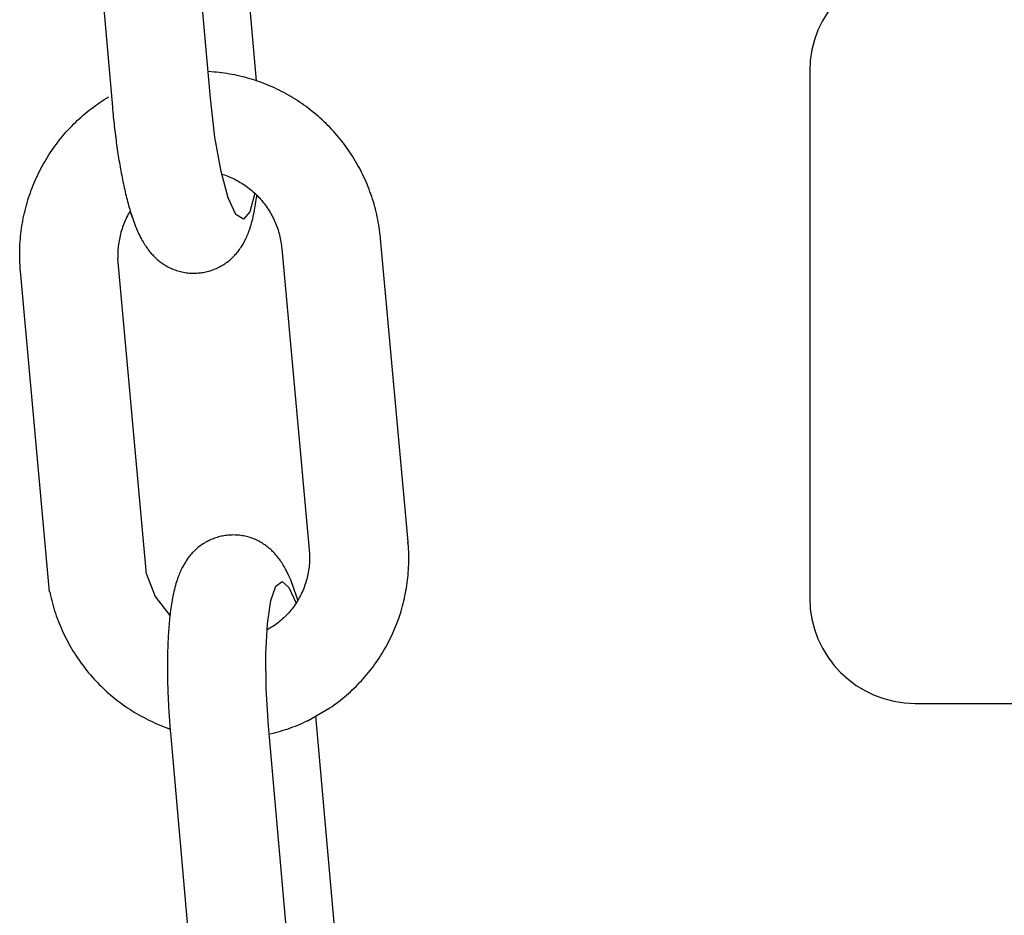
# Model space of a CAD drawing. Extents: x -169 to 2224, y 0 to 2796.
# Tile 285 of 530: x 1602.51 to 1603.68, y 978.34 to 979.4. Entities that reach past the tile are written whole.
import ezdxf

# ---------------------------------------------------------------- set-up
doc = ezdxf.new("R2010")
doc.units = 0
doc.header["$MEASUREMENT"] = 0
doc.layers.add('FILL-CAP', color=1, linetype='CONTINUOUS')
doc.layers.add('SPILL-BUCKET', color=1, linetype='CONTINUOUS')

msp = doc.modelspace()

# ---------------------------------------------------------------- linework, layer by layer
at = {"layer": 'FILL-CAP', "linetype": 'Continuous'}
for p, q in [((1603.44692, 979.33878), (1603.44692, 978.71378)), ((1603.57192, 978.58878), (1606.94692, 978.58878))]:
    msp.add_line(p, q, dxfattribs=at)
for centre, start, end in [((1603.57192, 979.33878), 90, 180), ((1603.57192, 978.71378), 180, 270)]:
    msp.add_arc(centre, 0.125, start, end, dxfattribs=at)
at = {"layer": 'SPILL-BUCKET', "color": 1, "linetype": 'Continuous'}
for p, q in [((1602.79081, 979.32746), (1602.76027, 979.67624)), ((1602.73641, 979.30685), (1602.70511, 979.6643)), ((1602.58864, 979.65601), (1602.62016, 979.29607)), ((1602.74064, 979.33775), (1602.73367, 979.33823)), ((1602.74372, 979.33747), (1602.74064, 979.33775)), ((1602.7468, 979.33714), (1602.74372, 979.33747)), ((1602.74987, 979.33677), (1602.7468, 979.33714)), ((1602.75294, 979.33636), (1602.74987, 979.33677)), ((1602.756, 979.3359), (1602.75294, 979.33636)), ((1602.75906, 979.33539), (1602.756, 979.3359)), ((1602.76211, 979.33484), (1602.75906, 979.33539)), ((1602.76515, 979.33425), (1602.76211, 979.33484)), ((1602.76818, 979.33361), (1602.76515, 979.33425)), ((1602.7712, 979.33293), (1602.76818, 979.33361)), ((1602.77422, 979.3322), (1602.7712, 979.33293)), ((1602.77722, 979.33144), (1602.77422, 979.3322)), ((1602.78021, 979.33062), (1602.77722, 979.33144)), ((1602.7832, 979.32977), (1602.78021, 979.33062)), ((1602.78617, 979.32887), (1602.7832, 979.32977)), ((1602.78912, 979.32792), (1602.78617, 979.32887)), ((1602.79207, 979.32694), (1602.78912, 979.32792)), ((1602.795, 979.32591), (1602.79207, 979.32694)), ((1602.79791, 979.32484), (1602.795, 979.32591)), ((1602.80081, 979.32373), (1602.79791, 979.32484)), ((1602.80369, 979.32257), (1602.80081, 979.32373)), ((1602.80656, 979.32138), (1602.80369, 979.32257)), ((1602.80941, 979.32014), (1602.80656, 979.32138)), ((1602.81225, 979.31886), (1602.80941, 979.32014)), ((1602.81506, 979.31754), (1602.81225, 979.31886)), ((1602.81786, 979.31617), (1602.81506, 979.31754)), ((1602.82063, 979.31477), (1602.81786, 979.31617)), ((1602.82339, 979.31333), (1602.82063, 979.31477)), ((1602.82613, 979.31185), (1602.82339, 979.31333)), ((1602.82884, 979.31033), (1602.82613, 979.31185)), ((1602.83154, 979.30877), (1602.82884, 979.31033)), ((1602.59758, 979.29614), (1602.60008, 979.29798)), ((1602.60008, 979.29798), (1602.60261, 979.29979)), ((1602.60261, 979.29979), (1602.60517, 979.30156)), ((1602.60517, 979.30156), (1602.60775, 979.30329)), ((1602.60775, 979.30329), (1602.61035, 979.30498)), ((1602.61035, 979.30498), (1602.61298, 979.30664)), ((1602.61298, 979.30664), (1602.61563, 979.30826)), ((1602.74174, 979.26065), (1602.73641, 979.30685)), ((1602.83421, 979.30717), (1602.83154, 979.30877)), ((1602.83686, 979.30553), (1602.83421, 979.30717)), ((1602.83948, 979.30385), (1602.83686, 979.30553)), ((1602.84208, 979.30214), (1602.83948, 979.30385)), ((1602.84466, 979.30039), (1602.84208, 979.30214)), ((1602.84721, 979.29859), (1602.84466, 979.30039)), ((1602.84974, 979.29677), (1602.84721, 979.29859)), ((1602.58312, 979.28432), (1602.58546, 979.28638)), ((1602.58546, 979.28638), (1602.58783, 979.2884)), ((1602.58783, 979.2884), (1602.59022, 979.29039)), ((1602.59022, 979.29039), (1602.59265, 979.29234)), ((1602.59265, 979.29234), (1602.5951, 979.29426)), ((1602.5951, 979.29426), (1602.59758, 979.29614)), ((1602.62016, 979.29607), (1602.62029, 979.29459)), ((1602.62029, 979.29459), (1602.62042, 979.2931)), ((1602.62042, 979.2931), (1602.62068, 979.29029)), ((1602.62068, 979.29029), (1602.62095, 979.28747)), ((1602.62095, 979.28747), (1602.62123, 979.28467)), ((1602.85224, 979.29491), (1602.84974, 979.29677)), ((1602.85471, 979.29301), (1602.85224, 979.29491)), ((1602.85716, 979.29107), (1602.85471, 979.29301)), ((1602.85958, 979.2891), (1602.85716, 979.29107)), ((1602.86197, 979.2871), (1602.85958, 979.2891)), ((1602.86433, 979.28506), (1602.86197, 979.2871)), ((1602.57187, 979.27355), (1602.57406, 979.27577)), ((1602.57406, 979.27577), (1602.57628, 979.27796)), ((1602.57628, 979.27796), (1602.57853, 979.28011)), ((1602.57853, 979.28011), (1602.58081, 979.28223)), ((1602.58081, 979.28223), (1602.58312, 979.28432)), ((1602.62123, 979.28467), (1602.62151, 979.28186)), ((1602.62151, 979.28186), (1602.62181, 979.27907)), ((1602.62181, 979.27907), (1602.6221, 979.27628)), ((1602.6221, 979.27628), (1602.62241, 979.2735)), ((1602.86667, 979.28299), (1602.86433, 979.28506)), ((1602.86897, 979.28088), (1602.86667, 979.28299)), ((1602.87124, 979.27874), (1602.86897, 979.28088)), ((1602.87349, 979.27657), (1602.87124, 979.27874)), ((1602.8757, 979.27437), (1602.87349, 979.27657)), ((1602.87788, 979.27213), (1602.8757, 979.27437)), ((1602.56142, 979.26198), (1602.56345, 979.26435)), ((1602.56345, 979.26435), (1602.56551, 979.2667)), ((1602.56551, 979.2667), (1602.5676, 979.26901)), ((1602.5676, 979.26901), (1602.56972, 979.27129)), ((1602.56972, 979.27129), (1602.57187, 979.27355)), ((1602.62241, 979.2735), (1602.62273, 979.27072)), ((1602.62273, 979.27072), (1602.62305, 979.26796)), ((1602.62305, 979.26796), (1602.62338, 979.2652)), ((1602.62338, 979.2652), (1602.62372, 979.26245)), ((1602.88003, 979.26987), (1602.87788, 979.27213)), ((1602.88214, 979.26757), (1602.88003, 979.26987)), ((1602.88423, 979.26524), (1602.88214, 979.26757)), ((1602.88628, 979.26288), (1602.88423, 979.26524)), ((1602.88829, 979.26049), (1602.88628, 979.26288)), ((1602.55182, 979.24968), (1602.55367, 979.2522)), ((1602.55367, 979.2522), (1602.55556, 979.25469)), ((1602.55556, 979.25469), (1602.55748, 979.25715)), ((1602.55748, 979.25715), (1602.55943, 979.25958)), ((1602.55943, 979.25958), (1602.56142, 979.26198)), ((1602.62372, 979.26245), (1602.62407, 979.25972)), ((1602.62407, 979.25972), (1602.62442, 979.25699)), ((1602.62442, 979.25699), (1602.62479, 979.25427)), ((1602.62479, 979.25427), (1602.62516, 979.25157)), ((1602.62516, 979.25157), (1602.62553, 979.24888)), ((1602.74901, 979.21989), (1602.74174, 979.26065)), ((1602.89027, 979.25808), (1602.88829, 979.26049)), ((1602.89222, 979.25563), (1602.89027, 979.25808)), ((1602.89413, 979.25316), (1602.89222, 979.25563)), ((1602.89601, 979.25066), (1602.89413, 979.25316)), ((1602.54312, 979.23672), (1602.54478, 979.23937)), ((1602.54478, 979.23937), (1602.54649, 979.24199)), ((1602.54649, 979.24199), (1602.54823, 979.24458)), ((1602.54823, 979.24458), (1602.55001, 979.24714)), ((1602.55001, 979.24714), (1602.55182, 979.24968)), ((1602.62553, 979.24888), (1602.62592, 979.24619)), ((1602.62592, 979.24619), (1602.62631, 979.24353)), ((1602.62631, 979.24353), (1602.62671, 979.24087)), ((1602.62671, 979.24087), (1602.62712, 979.23823)), ((1602.89785, 979.24814), (1602.89601, 979.25066)), ((1602.89966, 979.24558), (1602.89785, 979.24814)), ((1602.90142, 979.243), (1602.89966, 979.24558)), ((1602.90316, 979.2404), (1602.90142, 979.243)), ((1602.90485, 979.23778), (1602.90316, 979.2404)), ((1602.53683, 979.22592), (1602.53835, 979.22866)), ((1602.53835, 979.22866), (1602.5399, 979.23137)), ((1602.5399, 979.23137), (1602.54149, 979.23406)), ((1602.54149, 979.23406), (1602.54312, 979.23672)), ((1602.62712, 979.23823), (1602.62753, 979.2356)), ((1602.62753, 979.2356), (1602.62795, 979.23299)), ((1602.62795, 979.23299), (1602.62839, 979.23039)), ((1602.62839, 979.23039), (1602.62882, 979.22781)), ((1602.62882, 979.22781), (1602.62927, 979.22524)), ((1602.90651, 979.23512), (1602.90485, 979.23778)), ((1602.90813, 979.23245), (1602.90651, 979.23512)), ((1602.90971, 979.22975), (1602.90813, 979.23245)), ((1602.91125, 979.22703), (1602.90971, 979.22975)), ((1602.53117, 979.21478), (1602.53253, 979.21759)), ((1602.53253, 979.21759), (1602.53392, 979.22039)), ((1602.53392, 979.22039), (1602.53536, 979.22317)), ((1602.53536, 979.22317), (1602.53683, 979.22592)), ((1602.62927, 979.22524), (1602.62972, 979.22269)), ((1602.62972, 979.22269), (1602.63018, 979.22015)), ((1602.63018, 979.22015), (1602.63065, 979.21763)), ((1602.63065, 979.21763), (1602.63113, 979.21513)), ((1602.75758, 979.1883), (1602.74901, 979.21989)), ((1602.7499, 979.21664), (1602.7529, 979.21563)), ((1602.91275, 979.22428), (1602.91125, 979.22703)), ((1602.91421, 979.22152), (1602.91275, 979.22428)), ((1602.91564, 979.21874), (1602.91421, 979.22152)), ((1602.91702, 979.21593), (1602.91564, 979.21874)), ((1602.91836, 979.21311), (1602.91702, 979.21593)), ((1602.52616, 979.20332), (1602.52735, 979.20621)), ((1602.52735, 979.20621), (1602.52859, 979.20909)), ((1602.52859, 979.20909), (1602.52986, 979.21194)), ((1602.52986, 979.21194), (1602.53117, 979.21478)), ((1602.63113, 979.21513), (1602.63161, 979.21264)), ((1602.63161, 979.21264), (1602.63211, 979.21017)), ((1602.63211, 979.21017), (1602.63261, 979.20772)), ((1602.63261, 979.20772), (1602.63312, 979.20527)), ((1602.63312, 979.20527), (1602.63363, 979.20286)), ((1602.7529, 979.21563), (1602.75487, 979.21494)), ((1602.75487, 979.21494), (1602.75682, 979.2142)), ((1602.75682, 979.2142), (1602.75876, 979.21342)), ((1602.75876, 979.21342), (1602.76068, 979.2126)), ((1602.76068, 979.2126), (1602.76258, 979.21174)), ((1602.76258, 979.21174), (1602.76447, 979.21084)), ((1602.76447, 979.21084), (1602.76634, 979.2099)), ((1602.76634, 979.2099), (1602.76819, 979.20893)), ((1602.76819, 979.20893), (1602.77001, 979.20791)), ((1602.77001, 979.20791), (1602.77182, 979.20685)), ((1602.77182, 979.20685), (1602.77361, 979.20575)), ((1602.77361, 979.20575), (1602.77537, 979.20462)), ((1602.77537, 979.20462), (1602.77711, 979.20345)), ((1602.91967, 979.21027), (1602.91836, 979.21311)), ((1602.92093, 979.20741), (1602.91967, 979.21027)), ((1602.92215, 979.20453), (1602.92093, 979.20741)), ((1602.92333, 979.20163), (1602.92215, 979.20453)), ((1602.52181, 979.1916), (1602.52283, 979.19455)), ((1602.52283, 979.19455), (1602.5239, 979.19749)), ((1602.5239, 979.19749), (1602.52501, 979.20041)), ((1602.52501, 979.20041), (1602.52616, 979.20332)), ((1602.63363, 979.20286), (1602.63416, 979.20045)), ((1602.63416, 979.20045), (1602.6347, 979.19806)), ((1602.6347, 979.19806), (1602.63524, 979.19568)), ((1602.63524, 979.19568), (1602.6358, 979.19333)), ((1602.6358, 979.19333), (1602.63636, 979.19098)), ((1602.77711, 979.20345), (1602.77883, 979.20225)), ((1602.77883, 979.20225), (1602.78052, 979.20101)), ((1602.78052, 979.20101), (1602.78218, 979.19973)), ((1602.78218, 979.19973), (1602.78382, 979.19842)), ((1602.78891, 979.19389), (1602.78308, 979.17169)), ((1602.78382, 979.19842), (1602.78543, 979.19707)), ((1602.78543, 979.19707), (1602.78702, 979.19569)), ((1602.78702, 979.19569), (1602.78858, 979.19428)), ((1602.78858, 979.19428), (1602.7901, 979.19283)), ((1602.7901, 979.19283), (1602.7916, 979.19136)), ((1602.92447, 979.19872), (1602.92333, 979.20163)), ((1602.92557, 979.19579), (1602.92447, 979.19872)), ((1602.92662, 979.19285), (1602.92557, 979.19579)), ((1602.92763, 979.18989), (1602.92662, 979.19285)), ((1602.51813, 979.17964), (1602.51898, 979.18265)), ((1602.51898, 979.18265), (1602.51988, 979.18565)), ((1602.51988, 979.18565), (1602.52082, 979.18863)), ((1602.52082, 979.18863), (1602.52181, 979.1916)), ((1602.63636, 979.19098), (1602.63694, 979.18866)), ((1602.63694, 979.18866), (1602.63753, 979.18634)), ((1602.63753, 979.18634), (1602.63813, 979.18405)), ((1602.63813, 979.18405), (1602.63874, 979.18175)), ((1602.63874, 979.18175), (1602.63936, 979.17948)), ((1602.63874, 979.18175), (1602.63936, 979.17948)), ((1602.76666, 979.16876), (1602.75758, 979.1883)), ((1602.78953, 979.17869), (1602.78994, 979.18117)), ((1602.78994, 979.18117), (1602.7903, 979.18359)), ((1602.7903, 979.18359), (1602.79066, 979.18604)), ((1602.79066, 979.18604), (1602.79098, 979.18845)), ((1602.79098, 979.18845), (1602.7913, 979.19089)), ((1602.7913, 979.19089), (1602.79138, 979.19157)), ((1602.7916, 979.19136), (1602.79307, 979.18985)), ((1602.79307, 979.18985), (1602.7945, 979.18831)), ((1602.7945, 979.18831), (1602.79591, 979.18675)), ((1602.79591, 979.18675), (1602.79728, 979.18515)), ((1602.79728, 979.18515), (1602.79862, 979.18352)), ((1602.79862, 979.18352), (1602.79992, 979.18187)), ((1602.79992, 979.18187), (1602.8012, 979.18019)), ((1602.9286, 979.18692), (1602.92763, 979.18989)), ((1602.92953, 979.18393), (1602.9286, 979.18692)), ((1602.93042, 979.18094), (1602.92953, 979.18393)), ((1602.93126, 979.17793), (1602.93042, 979.18094)), ((1602.51514, 979.1675), (1602.51582, 979.17055)), ((1602.51582, 979.17055), (1602.51655, 979.17359)), ((1602.51655, 979.17359), (1602.51732, 979.17663)), ((1602.51732, 979.17663), (1602.51813, 979.17964)), ((1602.64001, 979.17084), (1602.63899, 979.169)), ((1602.63936, 979.17948), (1602.64001, 979.1772)), ((1602.63936, 979.17948), (1602.64001, 979.1772)), ((1602.64001, 979.1772), (1602.64066, 979.17496)), ((1602.64001, 979.1772), (1602.64066, 979.17496)), ((1602.64107, 979.17266), (1602.64001, 979.17084)), ((1602.64066, 979.17496), (1602.64134, 979.17269)), ((1602.64066, 979.17496), (1602.64134, 979.17269)), ((1602.64124, 979.17293), (1602.64107, 979.17266)), ((1602.64347, 979.16596), (1602.64134, 979.17269)), ((1602.64134, 979.17269), (1602.64202, 979.17046)), ((1602.64202, 979.17046), (1602.64274, 979.16819)), ((1602.78308, 979.17169), (1602.77543, 979.16305)), ((1602.78763, 979.16867), (1602.78816, 979.17122)), ((1602.78816, 979.17122), (1602.78865, 979.17371)), ((1602.78865, 979.17371), (1602.78911, 979.17624)), ((1602.78911, 979.17624), (1602.78953, 979.17869)), ((1602.8012, 979.18019), (1602.80243, 979.17849)), ((1602.80243, 979.17849), (1602.80363, 979.17676)), ((1602.80363, 979.17676), (1602.8048, 979.175)), ((1602.8048, 979.175), (1602.80593, 979.17322)), ((1602.80593, 979.17322), (1602.80702, 979.17142)), ((1602.80702, 979.17142), (1602.80808, 979.1696)), ((1602.80808, 979.1696), (1602.8091, 979.16775)), ((1602.93206, 979.17491), (1602.93126, 979.17793)), ((1602.93281, 979.17187), (1602.93206, 979.17491)), ((1602.93352, 979.16883), (1602.93281, 979.17187)), ((1602.51285, 979.15521), (1602.51336, 979.15829)), ((1602.51336, 979.15829), (1602.51391, 979.16137)), ((1602.51391, 979.16137), (1602.5145, 979.16444)), ((1602.5145, 979.16444), (1602.51514, 979.1675)), ((1602.63365, 979.15755), (1602.6329, 979.15558)), ((1602.63444, 979.15951), (1602.63365, 979.15755)), ((1602.63527, 979.16144), (1602.63444, 979.15951)), ((1602.63614, 979.16336), (1602.63527, 979.16144)), ((1602.63705, 979.16526), (1602.63614, 979.16336)), ((1602.638, 979.16714), (1602.63705, 979.16526)), ((1602.63899, 979.169), (1602.638, 979.16714)), ((1602.64274, 979.16819), (1602.64347, 979.16596)), ((1602.64347, 979.16596), (1602.64424, 979.16369)), ((1602.64347, 979.16596), (1602.64424, 979.16369)), ((1602.64424, 979.16369), (1602.64503, 979.16145)), ((1602.64503, 979.16145), (1602.64586, 979.15916)), ((1602.64586, 979.15916), (1602.64671, 979.15689)), ((1602.77543, 979.16305), (1602.76666, 979.16876)), ((1602.7846, 979.15663), (1602.78525, 979.15891)), ((1602.78525, 979.15891), (1602.78586, 979.1612)), ((1602.78586, 979.1612), (1602.78648, 979.16366)), ((1602.78648, 979.16366), (1602.78707, 979.16614)), ((1602.78707, 979.16614), (1602.78763, 979.16867)), ((1602.8091, 979.16775), (1602.81008, 979.16589)), ((1602.81008, 979.16589), (1602.81102, 979.164)), ((1602.81102, 979.164), (1602.81193, 979.1621)), ((1602.81193, 979.1621), (1602.81279, 979.16018)), ((1602.81279, 979.16018), (1602.81361, 979.15824)), ((1602.81361, 979.15824), (1602.8144, 979.15629)), ((1602.93419, 979.16578), (1602.93352, 979.16883)), ((1602.93482, 979.16272), (1602.93419, 979.16578)), ((1602.9354, 979.15965), (1602.93482, 979.16272)), ((1602.93593, 979.15657), (1602.9354, 979.15965)), ((1602.51127, 979.14281), (1602.5116, 979.14592)), ((1602.5116, 979.14592), (1602.51197, 979.14902)), ((1602.51197, 979.14902), (1602.51239, 979.15212)), ((1602.51239, 979.15212), (1602.51285, 979.15521)), ((1602.63031, 979.14757), (1602.62976, 979.14553)), ((1602.63089, 979.14959), (1602.63031, 979.14757)), ((1602.63152, 979.1516), (1602.63089, 979.14959)), ((1602.63219, 979.1536), (1602.63152, 979.1516)), ((1602.6329, 979.15558), (1602.63219, 979.1536)), ((1602.64671, 979.15689), (1602.64762, 979.15456)), ((1602.64762, 979.15456), (1602.64856, 979.15225)), ((1602.64856, 979.15225), (1602.64957, 979.14987)), ((1602.64957, 979.14987), (1602.65062, 979.14752)), ((1602.65062, 979.14752), (1602.65159, 979.14543)), ((1602.78069, 979.14535), (1602.78136, 979.14706)), ((1602.78136, 979.14706), (1602.78201, 979.14877)), ((1602.78201, 979.14877), (1602.78267, 979.15063)), ((1602.78267, 979.15063), (1602.78331, 979.1525)), ((1602.78331, 979.1525), (1602.78397, 979.15456)), ((1602.78397, 979.15456), (1602.7846, 979.15663)), ((1602.8144, 979.15629), (1602.81514, 979.15431)), ((1602.81514, 979.15431), (1602.81585, 979.15233)), ((1602.81585, 979.15233), (1602.81651, 979.15033)), ((1602.81651, 979.15033), (1602.81713, 979.14832)), ((1602.81713, 979.14832), (1602.81771, 979.14629)), ((1602.81771, 979.14629), (1602.81825, 979.14426)), ((1602.93643, 979.15349), (1602.93593, 979.15657)), ((1602.93687, 979.1504), (1602.93643, 979.15349)), ((1602.93728, 979.14731), (1602.93687, 979.1504)), ((1602.93764, 979.14421), (1602.93728, 979.14731)), ((1602.51055, 979.13346), (1602.51074, 979.13658)), ((1602.51074, 979.13658), (1602.51098, 979.13969)), ((1602.51098, 979.13969), (1602.51127, 979.14281)), ((1602.62767, 979.13521), (1602.62738, 979.13312)), ((1602.628, 979.13729), (1602.62767, 979.13521)), ((1602.62838, 979.13936), (1602.628, 979.13729)), ((1602.6288, 979.14143), (1602.62838, 979.13936)), ((1602.62926, 979.14348), (1602.6288, 979.14143)), ((1602.62976, 979.14553), (1602.62926, 979.14348)), ((1602.65159, 979.14543), (1602.6526, 979.14337)), ((1602.6526, 979.14337), (1602.65355, 979.1415)), ((1602.65355, 979.1415), (1602.65453, 979.13964)), ((1602.65453, 979.13964), (1602.65545, 979.13796)), ((1602.65545, 979.13796), (1602.65642, 979.13629)), ((1602.65642, 979.13629), (1602.65733, 979.13476)), ((1602.65733, 979.13476), (1602.65828, 979.13324)), ((1602.77502, 979.13371), (1602.77578, 979.13505)), ((1602.77578, 979.13505), (1602.77652, 979.1364)), ((1602.77652, 979.1364), (1602.77725, 979.13781)), ((1602.77725, 979.13781), (1602.77796, 979.13922)), ((1602.77796, 979.13922), (1602.77867, 979.14071)), ((1602.77867, 979.14071), (1602.77934, 979.14219)), ((1602.77934, 979.14219), (1602.78003, 979.14377)), ((1602.78003, 979.14377), (1602.78069, 979.14535)), ((1602.81825, 979.14426), (1602.81875, 979.14222)), ((1602.81875, 979.14222), (1602.8192, 979.14016)), ((1602.8192, 979.14016), (1602.81961, 979.1381)), ((1602.81961, 979.1381), (1602.81998, 979.13603)), ((1602.81998, 979.13603), (1602.8203, 979.13395)), ((1602.93784, 979.1423), (1602.93764, 979.14421)), ((1602.93802, 979.1404), (1602.93784, 979.1423)), ((1602.97076, 978.78046), (1602.93802, 979.1404)), ((1602.51021, 979.12097), (1602.51023, 979.12409)), ((1602.51023, 979.12409), (1602.51029, 979.12722)), ((1602.51029, 979.12722), (1602.5104, 979.13034)), ((1602.5104, 979.13034), (1602.51055, 979.13346)), ((1602.62657, 979.12264), (1602.62654, 979.12053)), ((1602.62664, 979.12474), (1602.62657, 979.12264)), ((1602.62676, 979.12684), (1602.62664, 979.12474)), ((1602.62692, 979.12894), (1602.62676, 979.12684)), ((1602.62713, 979.13103), (1602.62692, 979.12894)), ((1602.62738, 979.13312), (1602.62713, 979.13103)), ((1602.65828, 979.13324), (1602.65919, 979.13183)), ((1602.65919, 979.13183), (1602.66013, 979.13042)), ((1602.66013, 979.13042), (1602.66105, 979.1291)), ((1602.66105, 979.1291), (1602.66201, 979.12779)), ((1602.66201, 979.12779), (1602.66295, 979.12655)), ((1602.66295, 979.12655), (1602.66392, 979.12531)), ((1602.66392, 979.12531), (1602.66488, 979.12412)), ((1602.66488, 979.12412), (1602.66588, 979.12295)), ((1602.66588, 979.12295), (1602.66688, 979.12182)), ((1602.76623, 979.1215), (1602.76723, 979.12264)), ((1602.76723, 979.12264), (1602.76819, 979.12379)), ((1602.76819, 979.12379), (1602.76913, 979.12497)), ((1602.76913, 979.12497), (1602.77003, 979.12616)), ((1602.77003, 979.12616), (1602.77093, 979.12738)), ((1602.77093, 979.12738), (1602.77178, 979.1286)), ((1602.77178, 979.1286), (1602.77263, 979.12985)), ((1602.77263, 979.12985), (1602.77344, 979.13111)), ((1602.77344, 979.13111), (1602.77424, 979.13241)), ((1602.77424, 979.13241), (1602.77502, 979.13371)), ((1602.8203, 979.13395), (1602.82059, 979.13187)), ((1602.82059, 979.13187), (1602.82079, 979.13015)), ((1602.82079, 979.13015), (1602.82096, 979.12842)), ((1602.82096, 979.12842), (1602.85348, 978.77096)), ((1602.51024, 979.11785), (1602.51021, 979.12097)), ((1602.51031, 979.11472), (1602.51024, 979.11785)), ((1602.51043, 979.11161), (1602.51031, 979.11472)), ((1602.51059, 979.10849), (1602.51043, 979.11161)), ((1602.62654, 979.12053), (1602.62655, 979.11843)), ((1602.62655, 979.11843), (1602.6266, 979.11633)), ((1602.66048, 978.74223), (1602.6266, 979.11633)), ((1602.66688, 979.12182), (1602.6679, 979.12069)), ((1602.6679, 979.12069), (1602.66893, 979.11961)), ((1602.66893, 979.11961), (1602.67, 979.11854)), ((1602.67, 979.11854), (1602.67107, 979.1175)), ((1602.67107, 979.1175), (1602.67217, 979.11647)), ((1602.67217, 979.11647), (1602.67329, 979.11548)), ((1602.67329, 979.11548), (1602.67443, 979.1145)), ((1602.67443, 979.1145), (1602.6756, 979.11355)), ((1602.6756, 979.11355), (1602.67679, 979.11261)), ((1602.67679, 979.11261), (1602.678, 979.11171)), ((1602.678, 979.11171), (1602.67924, 979.11082)), ((1602.67924, 979.11082), (1602.68063, 979.10987)), ((1602.75347, 979.11029), (1602.75477, 979.11119)), ((1602.75477, 979.11119), (1602.75605, 979.11212)), ((1602.75605, 979.11212), (1602.75729, 979.11307)), ((1602.75729, 979.11307), (1602.75851, 979.11405)), ((1602.75851, 979.11405), (1602.7597, 979.11505)), ((1602.7597, 979.11505), (1602.76086, 979.11607)), ((1602.76086, 979.11607), (1602.76199, 979.11712)), ((1602.76199, 979.11712), (1602.7631, 979.11819)), ((1602.7631, 979.11819), (1602.76417, 979.11927)), ((1602.76417, 979.11927), (1602.76522, 979.12038)), ((1602.76522, 979.12038), (1602.76623, 979.1215)), ((1602.5108, 979.10537), (1602.51059, 979.10849)), ((1602.51094, 979.10347), (1602.5108, 979.10537)), ((1602.51111, 979.10157), (1602.51094, 979.10347)), ((1602.54574, 978.72088), (1602.51111, 979.10157)), ((1602.68063, 979.10987), (1602.68207, 979.10895)), ((1602.68207, 979.10895), (1602.68352, 979.10806)), ((1602.68352, 979.10806), (1602.68501, 979.10721)), ((1602.68501, 979.10721), (1602.68652, 979.1064)), ((1602.68652, 979.1064), (1602.68805, 979.10562)), ((1602.68805, 979.10562), (1602.6896, 979.10488)), ((1602.6896, 979.10488), (1602.69118, 979.10419)), ((1602.69118, 979.10419), (1602.69277, 979.10353)), ((1602.69277, 979.10353), (1602.69438, 979.10292)), ((1602.69438, 979.10292), (1602.696, 979.10235)), ((1602.696, 979.10235), (1602.69765, 979.10183)), ((1602.69765, 979.10183), (1602.6993, 979.10135)), ((1602.6993, 979.10135), (1602.70097, 979.10091)), ((1602.70097, 979.10091), (1602.70264, 979.10052)), ((1602.70264, 979.10052), (1602.70433, 979.10018)), ((1602.70433, 979.10018), (1602.70602, 979.09988)), ((1602.70602, 979.09988), (1602.70771, 979.09963)), ((1602.70771, 979.09963), (1602.70941, 979.09943)), ((1602.70941, 979.09943), (1602.71112, 979.09926)), ((1602.71112, 979.09926), (1602.71282, 979.09915)), ((1602.71282, 979.09915), (1602.71452, 979.09909)), ((1602.71622, 979.09907), (1602.71791, 979.09909)), ((1602.71791, 979.09909), (1602.71935, 979.09915)), ((1602.71935, 979.09915), (1602.72079, 979.09925)), ((1602.72079, 979.09924), (1602.72226, 979.09935)), ((1602.72226, 979.09936), (1602.72251, 979.09938)), ((1602.72251, 979.09938), (1602.72276, 979.09939)), ((1602.72276, 979.09939), (1602.72444, 979.09954)), ((1602.72444, 979.09954), (1602.72611, 979.09976)), ((1602.72611, 979.09976), (1602.72776, 979.10001)), ((1602.72776, 979.10001), (1602.72941, 979.1003)), ((1602.72941, 979.1003), (1602.73104, 979.10063)), ((1602.73104, 979.10063), (1602.73266, 979.10101)), ((1602.73266, 979.10101), (1602.73427, 979.10143)), ((1602.73427, 979.10143), (1602.73586, 979.10189)), ((1602.73459, 979.10152), (1602.73586, 979.10189)), ((1602.73586, 979.10189), (1602.73743, 979.10239)), ((1602.73586, 979.10189), (1602.73743, 979.10239)), ((1602.73743, 979.10239), (1602.73898, 979.10293)), ((1602.73743, 979.10239), (1602.73898, 979.10293)), ((1602.73898, 979.10293), (1602.74052, 979.1035)), ((1602.74052, 979.1035), (1602.74203, 979.10412)), ((1602.74203, 979.10412), (1602.74352, 979.10477)), ((1602.74352, 979.10477), (1602.74499, 979.10545)), ((1602.74499, 979.10545), (1602.74559, 979.10574)), ((1602.74559, 979.10574), (1602.74619, 979.10604)), ((1602.74619, 979.10604), (1602.74661, 979.10626)), ((1602.74661, 979.10626), (1602.74689, 979.1064)), ((1602.74717, 979.10655), (1602.74941, 979.10777)), ((1602.74941, 979.10777), (1602.75079, 979.10858)), ((1602.75079, 979.10858), (1602.75215, 979.10942)), ((1602.75215, 979.10942), (1602.75347, 979.11029)), ((1602.71452, 979.09909), (1602.71622, 979.09907)), ((1602.73957, 978.78406), (1602.73805, 978.78345)), ((1602.7411, 978.78464), (1602.73957, 978.78406)), ((1602.74265, 978.78518), (1602.7411, 978.78464)), ((1602.74423, 978.78568), (1602.74265, 978.78518)), ((1602.74582, 978.78614), (1602.74423, 978.78568)), ((1602.74742, 978.78656), (1602.74582, 978.78614)), ((1602.74904, 978.78694), (1602.74742, 978.78656)), ((1602.75067, 978.78727), (1602.74904, 978.78694)), ((1602.75232, 978.78756), (1602.75067, 978.78727)), ((1602.75398, 978.78781), (1602.75232, 978.78756)), ((1602.75565, 978.78803), (1602.75398, 978.78781)), ((1602.75732, 978.78818), (1602.75565, 978.78803)), ((1602.75757, 978.78819), (1602.75732, 978.78818)), ((1602.75783, 978.78821), (1602.75757, 978.78819)), ((1602.75929, 978.78833), (1602.75782, 978.78822)), ((1602.76073, 978.78841), (1602.7593, 978.78831)), ((1602.76217, 978.78848), (1602.76073, 978.78841)), ((1602.76386, 978.7885), (1602.76217, 978.78848)), ((1602.76556, 978.78848), (1602.76386, 978.7885)), ((1602.76727, 978.78841), (1602.76556, 978.78848)), ((1602.76897, 978.7883), (1602.76727, 978.78841)), ((1602.77067, 978.78814), (1602.76897, 978.7883)), ((1602.77237, 978.78794), (1602.77067, 978.78814)), ((1602.77407, 978.78769), (1602.77237, 978.78794)), ((1602.77575, 978.78739), (1602.77407, 978.78769)), ((1602.77744, 978.78704), (1602.77575, 978.78739)), ((1602.77911, 978.78666), (1602.77744, 978.78704)), ((1602.78078, 978.78622), (1602.77911, 978.78666)), ((1602.78243, 978.78574), (1602.78078, 978.78622)), ((1602.78408, 978.78522), (1602.78243, 978.78574)), ((1602.7857, 978.78465), (1602.78408, 978.78522)), ((1602.78732, 978.78403), (1602.7857, 978.78465)), ((1602.78891, 978.78338), (1602.78732, 978.78403)), ((1602.72038, 978.77252), (1602.71922, 978.77149)), ((1602.72157, 978.77352), (1602.72038, 978.77252)), ((1602.72279, 978.7745), (1602.72157, 978.77352)), ((1602.72403, 978.77545), (1602.72279, 978.7745)), ((1602.72531, 978.77638), (1602.72403, 978.77545)), ((1602.72661, 978.77727), (1602.72531, 978.77638)), ((1602.72794, 978.77815), (1602.72661, 978.77727)), ((1602.72929, 978.77899), (1602.72794, 978.77815)), ((1602.73067, 978.7798), (1602.72929, 978.77899)), ((1602.73206, 978.78057), (1602.73067, 978.7798)), ((1602.73347, 978.78131), (1602.73206, 978.78057)), ((1602.7339, 978.78152), (1602.73347, 978.78131)), ((1602.73449, 978.78182), (1602.7339, 978.78152)), ((1602.73509, 978.78212), (1602.73449, 978.78182)), ((1602.73563, 978.78237), (1602.73509, 978.78212)), ((1602.73805, 978.78345), (1602.73563, 978.78237)), ((1602.79048, 978.78268), (1602.78891, 978.78338)), ((1602.79203, 978.78195), (1602.79048, 978.78268)), ((1602.79357, 978.78117), (1602.79203, 978.78195)), ((1602.79507, 978.78036), (1602.79357, 978.78117)), ((1602.79656, 978.7795), (1602.79507, 978.78036)), ((1602.79801, 978.77862), (1602.79656, 978.7795)), ((1602.79945, 978.7777), (1602.79801, 978.77862)), ((1602.80085, 978.77675), (1602.79945, 978.7777)), ((1602.80209, 978.77586), (1602.80085, 978.77675)), ((1602.80329, 978.77495), (1602.80209, 978.77586)), ((1602.80449, 978.77402), (1602.80329, 978.77495)), ((1602.80565, 978.77307), (1602.80449, 978.77402)), ((1602.80679, 978.77209), (1602.80565, 978.77307)), ((1602.96966, 978.77957), (1602.96992, 978.77969)), ((1602.97057, 978.78009), (1602.97076, 978.78046)), ((1602.97099, 978.77783), (1602.97076, 978.78046)), ((1602.97118, 978.77521), (1602.97099, 978.77783)), ((1602.97136, 978.77209), (1602.97118, 978.77521)), ((1602.71005, 978.76141), (1602.70916, 978.76019)), ((1602.71095, 978.76259), (1602.71005, 978.76141)), ((1602.7119, 978.76377), (1602.71095, 978.76259)), ((1602.71286, 978.76493), (1602.7119, 978.76377)), ((1602.71385, 978.76607), (1602.71286, 978.76493)), ((1602.71486, 978.76719), (1602.71385, 978.76607)), ((1602.71591, 978.7683), (1602.71486, 978.76719)), ((1602.71699, 978.76938), (1602.71591, 978.7683)), ((1602.71809, 978.77045), (1602.71699, 978.76938)), ((1602.71922, 978.77149), (1602.71809, 978.77045)), ((1602.80791, 978.7711), (1602.80679, 978.77209)), ((1602.80901, 978.77007), (1602.80791, 978.7711)), ((1602.81008, 978.76903), (1602.80901, 978.77007)), ((1602.81115, 978.76796), (1602.81008, 978.76903)), ((1602.81218, 978.76688), (1602.81115, 978.76796)), ((1602.81321, 978.76575), (1602.81218, 978.76688)), ((1602.8142, 978.76462), (1602.81321, 978.76575)), ((1602.8152, 978.76345), (1602.8142, 978.76462)), ((1602.81616, 978.76226), (1602.8152, 978.76345)), ((1602.81713, 978.76102), (1602.81616, 978.76226)), ((1602.81807, 978.75978), (1602.81713, 978.76102)), ((1602.85348, 978.77096), (1602.85356, 978.77007)), ((1602.85356, 978.77007), (1602.85363, 978.76918)), ((1602.85363, 978.76918), (1602.85376, 978.76708)), ((1602.85376, 978.76708), (1602.85385, 978.76499)), ((1602.85385, 978.76499), (1602.85389, 978.76289)), ((1602.85389, 978.7608), (1602.85385, 978.7587)), ((1602.85389, 978.76289), (1602.85389, 978.7608)), ((1602.9715, 978.76898), (1602.97136, 978.77209)), ((1602.9716, 978.76586), (1602.9715, 978.76898)), ((1602.97165, 978.76274), (1602.9716, 978.76586)), ((1602.97166, 978.75963), (1602.97165, 978.76274)), ((1602.70283, 978.74976), (1602.70213, 978.74835)), ((1602.70356, 978.75116), (1602.70283, 978.74976)), ((1602.7043, 978.75251), (1602.70356, 978.75116)), ((1602.70507, 978.75386), (1602.7043, 978.75251)), ((1602.70584, 978.75516), (1602.70507, 978.75386)), ((1602.70664, 978.75646), (1602.70584, 978.75516)), ((1602.70745, 978.75772), (1602.70664, 978.75646)), ((1602.7083, 978.75897), (1602.70745, 978.75772)), ((1602.70916, 978.76019), (1602.7083, 978.75897)), ((1602.81903, 978.75846), (1602.81807, 978.75978)), ((1602.81995, 978.75715), (1602.81903, 978.75846)), ((1602.82089, 978.75574), (1602.81995, 978.75715)), ((1602.82181, 978.75433), (1602.82089, 978.75574)), ((1602.82275, 978.75281), (1602.82181, 978.75433)), ((1602.82367, 978.75128), (1602.82275, 978.75281)), ((1602.82463, 978.74961), (1602.82367, 978.75128)), ((1602.82555, 978.74793), (1602.82463, 978.74961)), ((1602.85325, 978.75035), (1602.85299, 978.74828)), ((1602.85347, 978.75243), (1602.85325, 978.75035)), ((1602.85364, 978.75452), (1602.85347, 978.75243)), ((1602.85377, 978.75661), (1602.85364, 978.75452)), ((1602.85385, 978.7587), (1602.85377, 978.75661)), ((1602.97123, 978.74717), (1602.97141, 978.75028)), ((1602.97141, 978.75028), (1602.97154, 978.75339)), ((1602.97154, 978.75339), (1602.97162, 978.75651)), ((1602.97162, 978.75651), (1602.97166, 978.75963)), ((1602.66048, 978.74223), (1602.67091, 978.71556)), ((1602.69808, 978.7388), (1602.69741, 978.73694)), ((1602.69872, 978.74051), (1602.69808, 978.7388)), ((1602.69939, 978.74221), (1602.69872, 978.74051)), ((1602.70005, 978.74379), (1602.69939, 978.74221)), ((1602.70074, 978.74538), (1602.70005, 978.74379)), ((1602.70142, 978.74686), (1602.70074, 978.74538)), ((1602.70213, 978.74835), (1602.70142, 978.74686)), ((1602.82654, 978.74607), (1602.82555, 978.74793)), ((1602.82748, 978.7442), (1602.82654, 978.74607)), ((1602.82849, 978.74213), (1602.82748, 978.7442)), ((1602.82946, 978.74005), (1602.82849, 978.74213)), ((1602.83051, 978.7377), (1602.82946, 978.74005)), ((1602.83152, 978.73531), (1602.83051, 978.7377)), ((1602.85106, 978.73803), (1602.85054, 978.73601)), ((1602.85153, 978.74006), (1602.85106, 978.73803)), ((1602.85196, 978.7421), (1602.85153, 978.74006)), ((1602.85235, 978.74415), (1602.85196, 978.7421)), ((1602.85269, 978.74621), (1602.85235, 978.74415)), ((1602.85299, 978.74828), (1602.85269, 978.74621)), ((1602.9701, 978.73477), (1602.97045, 978.73786)), ((1602.97045, 978.73786), (1602.97076, 978.74096)), ((1602.97076, 978.74096), (1602.97102, 978.74406)), ((1602.97102, 978.74406), (1602.97123, 978.74717)), ((1602.69422, 978.72637), (1602.6936, 978.72391)), ((1602.69483, 978.72866), (1602.69422, 978.72637)), ((1602.69549, 978.73094), (1602.69483, 978.72866)), ((1602.69611, 978.73301), (1602.69549, 978.73094)), ((1602.69677, 978.73507), (1602.69611, 978.73301)), ((1602.69741, 978.73694), (1602.69677, 978.73507)), ((1602.80808, 978.71079), (1602.81399, 978.72788)), ((1602.81399, 978.72788), (1602.82131, 978.73316)), ((1602.82131, 978.73316), (1602.82947, 978.72623)), ((1602.82947, 978.72623), (1602.83784, 978.70764)), ((1602.83246, 978.73301), (1602.83152, 978.73531)), ((1602.83337, 978.73068), (1602.83246, 978.73301)), ((1602.83422, 978.72841), (1602.83337, 978.73068)), ((1602.83506, 978.72612), (1602.83422, 978.72841)), ((1602.83584, 978.72387), (1602.83506, 978.72612)), ((1602.84734, 978.72611), (1602.84658, 978.72418)), ((1602.84806, 978.72806), (1602.84734, 978.72611)), ((1602.84875, 978.73003), (1602.84806, 978.72806)), ((1602.84939, 978.73201), (1602.84875, 978.73003)), ((1602.84998, 978.734), (1602.84939, 978.73201)), ((1602.85054, 978.73601), (1602.84998, 978.734)), ((1602.96825, 978.72246), (1602.96878, 978.72553)), ((1602.96878, 978.72553), (1602.96926, 978.7286)), ((1602.96926, 978.7286), (1602.9697, 978.73168)), ((1602.9697, 978.73168), (1602.9701, 978.73477)), ((1602.54585, 978.72088), (1602.54674, 978.71675)), ((1602.54674, 978.71675), (1602.54745, 978.71371)), ((1602.67091, 978.71556), (1602.68834, 978.69287)), ((1602.69143, 978.71386), (1602.69097, 978.71133)), ((1602.69192, 978.71635), (1602.69143, 978.71386)), ((1602.69245, 978.7189), (1602.69192, 978.71635)), ((1602.69301, 978.72142), (1602.69245, 978.7189)), ((1602.6936, 978.72391), (1602.69301, 978.72142)), ((1602.83661, 978.7216), (1602.83584, 978.72387)), ((1602.83734, 978.71938), (1602.83661, 978.7216)), ((1602.83806, 978.71711), (1602.83734, 978.71938)), ((1602.83875, 978.71488), (1602.83806, 978.71711)), ((1602.83942, 978.71261), (1602.83875, 978.71488)), ((1602.84216, 978.71479), (1602.84116, 978.71298)), ((1602.84312, 978.71663), (1602.84216, 978.71479)), ((1602.84405, 978.71849), (1602.84312, 978.71663)), ((1602.84493, 978.72037), (1602.84405, 978.71849)), ((1602.84577, 978.72226), (1602.84493, 978.72037)), ((1602.84658, 978.72418), (1602.84577, 978.72226)), ((1602.96641, 978.71332), (1602.96707, 978.71636)), ((1602.96707, 978.71636), (1602.96768, 978.71941)), ((1602.96768, 978.71941), (1602.96825, 978.72246)), ((1602.54745, 978.71371), (1602.54821, 978.71068)), ((1602.54821, 978.71068), (1602.549, 978.70765)), ((1602.549, 978.70765), (1602.54985, 978.70465)), ((1602.54985, 978.70465), (1602.55073, 978.70165)), ((1602.68978, 978.70398), (1602.68943, 978.70152)), ((1602.69015, 978.7064), (1602.68978, 978.70398)), ((1602.69055, 978.70888), (1602.69015, 978.7064)), ((1602.69097, 978.71133), (1602.69055, 978.70888)), ((1602.80403, 978.68324), (1602.80808, 978.71079)), ((1602.83437, 978.70259), (1602.83312, 978.70094)), ((1602.8356, 978.70425), (1602.83437, 978.70259)), ((1602.83678, 978.70595), (1602.8356, 978.70425)), ((1602.83793, 978.70767), (1602.83678, 978.70595)), ((1602.83905, 978.70941), (1602.83793, 978.70767)), ((1602.84012, 978.71118), (1602.83905, 978.70941)), ((1602.83992, 978.7109), (1602.83942, 978.71261)), ((1602.84116, 978.71298), (1602.84012, 978.71118)), ((1602.96334, 978.70128), (1602.96417, 978.70427)), ((1602.96417, 978.70427), (1602.96496, 978.70728)), ((1602.96496, 978.70728), (1602.96571, 978.71029)), ((1602.96571, 978.71029), (1602.96641, 978.71332)), ((1602.55073, 978.70165), (1602.55166, 978.69866)), ((1602.55166, 978.69866), (1602.55263, 978.69569)), ((1602.55263, 978.69569), (1602.55364, 978.69273)), ((1602.55364, 978.69273), (1602.5547, 978.68979)), ((1602.68822, 978.69183), (1602.68797, 978.68941)), ((1602.6885, 978.69427), (1602.68822, 978.69183)), ((1602.68879, 978.69667), (1602.6885, 978.69427)), ((1602.6891, 978.69911), (1602.68879, 978.69667)), ((1602.68943, 978.70152), (1602.6891, 978.69911)), ((1602.82486, 978.69171), (1602.82337, 978.69028)), ((1602.82632, 978.69317), (1602.82486, 978.69171)), ((1602.82774, 978.69466), (1602.82632, 978.69317)), ((1602.82914, 978.69619), (1602.82774, 978.69466)), ((1602.8305, 978.69774), (1602.82914, 978.69619)), ((1602.83182, 978.69933), (1602.8305, 978.69774)), ((1602.83312, 978.70094), (1602.83182, 978.69933)), ((1602.95958, 978.68945), (1602.96059, 978.69238)), ((1602.96059, 978.69238), (1602.96154, 978.69534)), ((1602.96154, 978.69534), (1602.96246, 978.6983)), ((1602.96246, 978.6983), (1602.96334, 978.70128)), ((1602.5547, 978.68979), (1602.55579, 978.68686)), ((1602.55579, 978.68686), (1602.55693, 978.68395)), ((1602.55693, 978.68395), (1602.55811, 978.68105)), ((1602.55811, 978.68105), (1602.55933, 978.67818)), ((1602.68708, 978.67962), (1602.68689, 978.67714)), ((1602.68728, 978.68208), (1602.68708, 978.67962)), ((1602.68749, 978.68453), (1602.68728, 978.68208)), ((1602.68772, 978.68697), (1602.68749, 978.68453)), ((1602.68797, 978.68941), (1602.68772, 978.68697)), ((1602.80217, 978.64735), (1602.80403, 978.68324)), ((1602.8087, 978.67896), (1602.80693, 978.67789)), ((1602.81043, 978.68007), (1602.8087, 978.67896)), ((1602.81214, 978.68122), (1602.81043, 978.68007)), ((1602.81383, 978.68241), (1602.81214, 978.68122)), ((1602.81549, 978.68363), (1602.81383, 978.68241)), ((1602.81712, 978.68489), (1602.81549, 978.68363)), ((1602.81873, 978.68619), (1602.81712, 978.68489)), ((1602.82031, 978.68752), (1602.81873, 978.68619)), ((1602.82185, 978.68888), (1602.82031, 978.68752)), ((1602.82337, 978.69028), (1602.82185, 978.68888)), ((1602.95515, 978.67786), (1602.95632, 978.68073)), ((1602.95632, 978.68073), (1602.95745, 978.68362)), ((1602.95745, 978.68362), (1602.95854, 978.68652)), ((1602.95854, 978.68652), (1602.95958, 978.68945)), ((1602.55933, 978.67818), (1602.56059, 978.67532)), ((1602.56059, 978.67532), (1602.5619, 978.67247)), ((1602.5619, 978.67247), (1602.56324, 978.66965)), ((1602.56324, 978.66965), (1602.56463, 978.66684)), ((1602.68625, 978.66714), (1602.68612, 978.66461)), ((1602.68639, 978.66967), (1602.68625, 978.66714)), ((1602.68655, 978.67217), (1602.68639, 978.66967)), ((1602.68671, 978.67467), (1602.68655, 978.67217)), ((1602.68689, 978.67714), (1602.68671, 978.67467)), ((1602.80693, 978.67789), (1602.80366, 978.67599)), ((1602.95006, 978.66656), (1602.9514, 978.66936)), ((1602.9514, 978.66936), (1602.95269, 978.67217)), ((1602.95269, 978.67217), (1602.95394, 978.67501)), ((1602.95394, 978.67501), (1602.95515, 978.67786)), ((1602.56463, 978.66684), (1602.56605, 978.66406)), ((1602.56605, 978.66406), (1602.56751, 978.6613)), ((1602.56751, 978.6613), (1602.56901, 978.65855)), ((1602.56901, 978.65855), (1602.57056, 978.65583)), ((1602.57056, 978.65583), (1602.57214, 978.65314)), ((1602.6858, 978.65693), (1602.68571, 978.65435)), ((1602.68589, 978.65951), (1602.6858, 978.65693)), ((1602.686, 978.66206), (1602.68589, 978.65951)), ((1602.68612, 978.66461), (1602.686, 978.66206)), ((1602.9428, 978.65289), (1602.94433, 978.65558)), ((1602.94433, 978.65558), (1602.94582, 978.6583)), ((1602.94582, 978.6583), (1602.94728, 978.66103)), ((1602.94728, 978.66103), (1602.94869, 978.66379)), ((1602.94869, 978.66379), (1602.95006, 978.66656)), ((1602.57214, 978.65314), (1602.57376, 978.65046)), ((1602.57376, 978.65046), (1602.57541, 978.64781)), ((1602.57541, 978.64781), (1602.57711, 978.64518)), ((1602.57711, 978.64518), (1602.57884, 978.64258)), ((1602.68546, 978.64387), (1602.68542, 978.64121)), ((1602.6855, 978.6465), (1602.68546, 978.64387)), ((1602.68556, 978.64913), (1602.6855, 978.6465)), ((1602.68563, 978.65174), (1602.68556, 978.64913)), ((1602.68571, 978.65435), (1602.68563, 978.65174)), ((1602.80263, 978.60591), (1602.80217, 978.64735)), ((1602.9363, 978.64237), (1602.93798, 978.64497)), ((1602.93798, 978.64497), (1602.93962, 978.64758)), ((1602.93962, 978.64758), (1602.94123, 978.65023)), ((1602.94123, 978.65023), (1602.9428, 978.65289)), ((1602.57884, 978.64258), (1602.58061, 978.64)), ((1602.58061, 978.64), (1602.58241, 978.63745)), ((1602.58241, 978.63745), (1602.58425, 978.63492)), ((1602.58425, 978.63492), (1602.58613, 978.63242)), ((1602.58613, 978.63242), (1602.58804, 978.62995)), ((1602.68537, 978.63587), (1602.68536, 978.63319)), ((1602.68536, 978.63319), (1602.68537, 978.63049)), ((1602.68539, 978.63855), (1602.68537, 978.63587)), ((1602.68542, 978.64121), (1602.68539, 978.63855)), ((1602.92733, 978.62979), (1602.9292, 978.63225)), ((1602.9292, 978.63225), (1602.93103, 978.63474)), ((1602.93103, 978.63474), (1602.93282, 978.63726)), ((1602.93282, 978.63726), (1602.93458, 978.6398)), ((1602.93458, 978.6398), (1602.9363, 978.64237)), ((1602.58804, 978.62995), (1602.58999, 978.62751)), ((1602.58999, 978.62751), (1602.59197, 978.62509)), ((1602.59197, 978.62509), (1602.59399, 978.6227)), ((1602.59399, 978.6227), (1602.59604, 978.62034)), ((1602.68537, 978.63049), (1602.68538, 978.62778)), ((1602.68538, 978.62778), (1602.6854, 978.62505)), ((1602.6854, 978.62505), (1602.68543, 978.62233)), ((1602.68543, 978.62233), (1602.68546, 978.61958)), ((1602.91952, 978.62022), (1602.92152, 978.62257)), ((1602.92152, 978.62257), (1602.92349, 978.62495)), ((1602.92349, 978.62495), (1602.92543, 978.62736)), ((1602.92543, 978.62736), (1602.92733, 978.62979)), ((1602.59604, 978.62034), (1602.59812, 978.61802)), ((1602.59812, 978.61802), (1602.60023, 978.61572)), ((1602.60023, 978.61572), (1602.60238, 978.61345)), ((1602.60238, 978.61345), (1602.60456, 978.61121)), ((1602.60456, 978.61121), (1602.60678, 978.60901)), ((1602.60678, 978.60901), (1602.60902, 978.60684)), ((1602.68546, 978.61958), (1602.68551, 978.61683)), ((1602.68551, 978.61683), (1602.68557, 978.61407)), ((1602.68557, 978.61407), (1602.68564, 978.61131)), ((1602.68564, 978.61131), (1602.68571, 978.60853)), ((1602.9068, 978.60678), (1602.909, 978.60894)), ((1602.909, 978.60894), (1602.91117, 978.61113)), ((1602.91117, 978.61113), (1602.9133, 978.61336)), ((1602.9133, 978.61336), (1602.91541, 978.61561)), ((1602.91541, 978.61561), (1602.91748, 978.6179)), ((1602.91748, 978.6179), (1602.91952, 978.62022)), ((1602.60902, 978.60684), (1602.61129, 978.6047)), ((1602.61129, 978.6047), (1602.61359, 978.60259)), ((1602.61359, 978.60259), (1602.61593, 978.60052)), ((1602.61593, 978.60052), (1602.61829, 978.59848)), ((1602.61829, 978.59848), (1602.62068, 978.59648)), ((1602.68571, 978.60853), (1602.68579, 978.60575)), ((1602.68579, 978.60575), (1602.68589, 978.60296)), ((1602.68589, 978.60296), (1602.68599, 978.60016)), ((1602.68599, 978.60016), (1602.6861, 978.59736)), ((1602.6861, 978.59736), (1602.68622, 978.59455)), ((1602.80538, 978.56213), (1602.80263, 978.60591)), ((1602.89534, 978.59646), (1602.89769, 978.59846)), ((1602.89769, 978.59846), (1602.90001, 978.60049)), ((1602.90001, 978.60049), (1602.90231, 978.60255)), ((1602.90231, 978.60255), (1602.90457, 978.60464)), ((1602.90457, 978.60464), (1602.9068, 978.60678)), ((1602.62068, 978.59648), (1602.6231, 978.59451)), ((1602.6231, 978.59451), (1602.62555, 978.59258)), ((1602.62555, 978.59258), (1602.62802, 978.59068)), ((1602.62802, 978.59068), (1602.63052, 978.58881)), ((1602.63052, 978.58881), (1602.63305, 978.58699)), ((1602.63305, 978.58699), (1602.6356, 978.5852)), ((1602.68622, 978.59455), (1602.68635, 978.59173)), ((1602.68635, 978.59173), (1602.68649, 978.58892)), ((1602.68649, 978.58892), (1602.68663, 978.58609)), ((1602.68663, 978.58609), (1602.68679, 978.58327)), ((1602.88065, 978.58523), (1602.88317, 978.58702)), ((1602.88317, 978.58702), (1602.88566, 978.58883)), ((1602.88566, 978.58883), (1602.88812, 978.59069)), ((1602.88812, 978.59069), (1602.89055, 978.59258)), ((1602.89055, 978.59258), (1602.89296, 978.5945)), ((1602.89296, 978.5945), (1602.89534, 978.59646)), ((1602.6356, 978.5852), (1602.63818, 978.58345)), ((1602.63818, 978.58345), (1602.64078, 978.58173)), ((1602.64078, 978.58173), (1602.6434, 978.58006)), ((1602.6434, 978.58006), (1602.64605, 978.57842)), ((1602.64605, 978.57842), (1602.64872, 978.57682)), ((1602.64872, 978.57682), (1602.65142, 978.57526)), ((1602.65142, 978.57526), (1602.65413, 978.57373)), ((1602.65413, 978.57373), (1602.65687, 978.57225)), ((1602.68679, 978.58327), (1602.68695, 978.58044)), ((1602.68695, 978.58044), (1602.68713, 978.57761)), ((1602.68713, 978.57761), (1602.68731, 978.57478)), ((1602.68731, 978.57478), (1602.6875, 978.57195)), ((1602.85208, 978.5685), (1602.87811, 978.58349)), ((1602.89197, 978.22556), (1602.86146, 978.5739)), ((1602.87811, 978.58349), (1602.88065, 978.58523)), ((1602.65687, 978.57225), (1602.65963, 978.57081)), ((1602.65963, 978.57081), (1602.6624, 978.56941)), ((1602.6624, 978.56941), (1602.6652, 978.56804)), ((1602.6652, 978.56804), (1602.66801, 978.56673)), ((1602.66801, 978.56673), (1602.67085, 978.56544)), ((1602.67085, 978.56544), (1602.6737, 978.56421)), ((1602.6737, 978.56421), (1602.67657, 978.56301)), ((1602.67657, 978.56301), (1602.68849, 978.55823)), ((1602.6875, 978.57195), (1602.6877, 978.56912)), ((1602.6877, 978.56912), (1602.6879, 978.56628)), ((1602.6879, 978.56628), (1602.68812, 978.56345)), ((1602.68812, 978.56345), (1602.68834, 978.56062)), ((1602.83669, 978.20468), (1602.80538, 978.56213)), ((1602.83704, 978.5619), (1602.8399, 978.56304)), ((1602.8399, 978.56304), (1602.84274, 978.56424)), ((1602.84274, 978.56424), (1602.84556, 978.56546)), ((1602.84556, 978.56546), (1602.84837, 978.56673)), ((1602.84837, 978.56673), (1602.85115, 978.56805)), ((1602.85115, 978.56805), (1602.85124, 978.56809)), ((1602.85124, 978.56809), (1602.85133, 978.56814)), ((1602.85145, 978.56819), (1602.85171, 978.56832)), ((1602.85169, 978.56831), (1602.85208, 978.5685)), ((1602.68834, 978.56062), (1602.68857, 978.55779)), ((1602.68857, 978.55779), (1602.68874, 978.55581)), ((1602.68874, 978.55581), (1602.68891, 978.55383)), ((1602.68891, 978.55383), (1602.72043, 978.1939)), ((1602.80713, 978.55264), (1602.81063, 978.55348)), ((1602.81063, 978.55348), (1602.81361, 978.55424)), ((1602.81361, 978.55424), (1602.81659, 978.55505)), ((1602.81659, 978.55505), (1602.81955, 978.5559)), ((1602.81955, 978.5559), (1602.8225, 978.55679)), ((1602.8225, 978.55679), (1602.82544, 978.55773)), ((1602.82544, 978.55773), (1602.82836, 978.5587)), ((1602.82836, 978.5587), (1602.83127, 978.55972)), ((1602.83127, 978.55972), (1602.83416, 978.56079)), ((1602.83416, 978.56079), (1602.83704, 978.5619))]:
    msp.add_line(p, q, dxfattribs=at)

doc.saveas('drawing.dxf')
